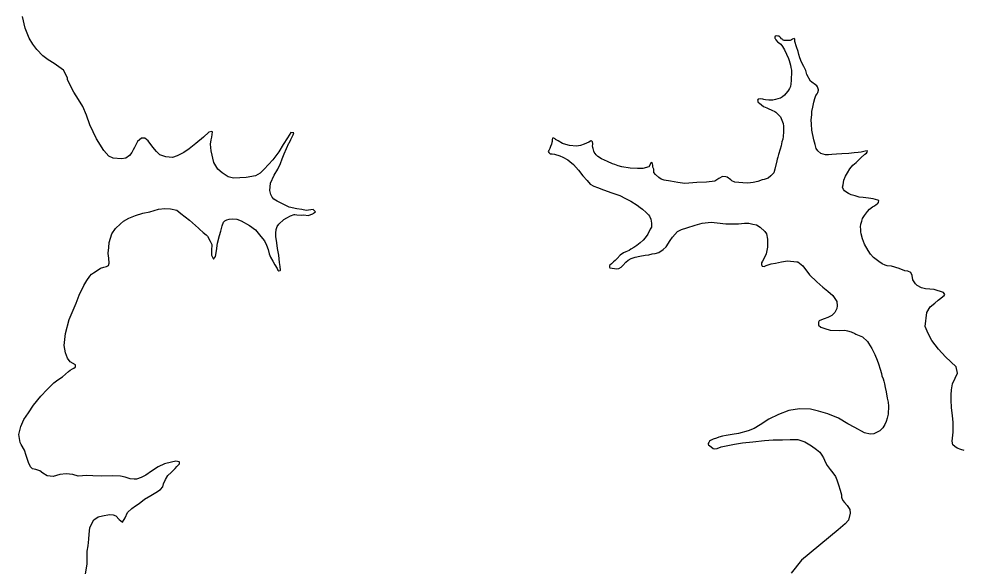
# Model space of a CAD drawing. Extents: x 31699 to 244310, y -8841 to 11474.
# Drawn here: x 145150.6 to 145514.5, y 2729 to 2939.6 of the extents above; entities that cross this region are included whole.
import ezdxf

# ---------------------------------------------------------------- set-up
doc = ezdxf.new("R2010")
doc.units = 0
doc.layers.add('R_Draft', color=7, linetype='Continuous')

msp = doc.modelspace()

# ---------------------------------------------------------------- linework, layer by layer
at = {"layer": 'R_Draft'}
for points in [[(145262.04, 2863.94), (145263.89, 2864.6), (145264.15, 2864.81), (145264.87, 2865.37), (145264.04, 2866.21), (145261.31, 2865.92), (145259.63, 2866.2), (145257.69, 2866.48), (145254.73, 2867.12), (145252.96, 2868.06), (145251.47, 2868.82), (145250.11, 2869.51), (145248.89, 2870.27), (145248.2, 2870.98), (145247.7, 2872.03), (145247.31, 2873.56), (145247.56, 2876.37), (145249, 2879.49), (145250.33, 2881.74), (145251.46, 2883.98), (145252.07, 2885.73), (145252.81, 2887.63), (145253.75, 2889.73), (145254.68, 2891.76), (145254.94, 2892.1), (145255.44, 2893.26), (145256.25, 2895.02), (145256.44, 2895.36), (145256.49, 2895.76), (145256.29, 2895.82), (145255.42, 2895.86), (145254.08, 2893.88), (145252.5, 2891.22), (145250.71, 2888.5), (145248.41, 2885.42), (145245.12, 2881.84), (145243.63, 2880.25), (145241.73, 2879.19), (145238.21, 2878.54), (145233.34, 2878.32), (145231.26, 2878.79), (145228.94, 2880.39), (145227.22, 2881.8), (145225.67, 2884.36), (145224.66, 2888.87), (145224.45, 2891.46), (145224.73, 2893.14), (145224.9, 2894.08), (145225.17, 2896.1), (145224.96, 2896.29), (145223.83, 2896.05), (145221.69, 2894.12), (145218.83, 2891.62), (145216.16, 2889.6), (145214.13, 2888.26), (145211.57, 2886.91), (145209.78, 2886.32), (145207.24, 2886.57), (145204.95, 2887.3), (145203.64, 2888.6), (145202.18, 2890.22), (145200.37, 2892.63), (145199.13, 2893.73), (145197.8, 2893.69), (145196.3, 2892.5), (145195.11, 2890.13), (145194.67, 2889.25), (145194.17, 2888.16), (145193.27, 2887), (145191.83, 2886.08), (145190.1, 2885.76), (145186.96, 2886.06), (145185.2, 2886.74), (145183.32, 2889.02), (145180.45, 2893.47), (145177.94, 2898.86), (145176.68, 2902.63), (145175.18, 2905.86), (145173.62, 2908.55), (145171.79, 2911.49), (145169.38, 2916.16), (145169.35, 2916.96), (145167.79, 2919.92), (145164.24, 2922.41), (145161.85, 2923.93), (145159.8, 2925.47), (145157.52, 2927.8), (145155.99, 2929.96), (145154.58, 2932.25), (145152.99, 2936.08), (145151.98, 2940.52)], [(145450.22, 2928.93), (145449.63, 2930.92), (145449.68, 2931.32), (145449.6, 2931.78), (145449.32, 2932.11), (145448.66, 2931.82), (145448.34, 2931.54), (145447.81, 2931.33), (145446.81, 2931.29), (145445.88, 2931.26), (145445.54, 2931.32), (145445.14, 2931.44), (145445, 2931.64), (145444.52, 2932.02), (145444.04, 2932.47), (145443.55, 2932.99), (145443.02, 2933.04), (145442.48, 2933.09), (145442.02, 2932.88), (145441.89, 2932.67), (145441.97, 2932.27), (145441.98, 2932.14), (145442.12, 2931.88), (145442.33, 2931.62), (145442.95, 2930.84), (145443.36, 2930.52), (145444.18, 2929.87), (145444.88, 2928.96), (145445.59, 2927.71), (145446.44, 2926.07), (145447.16, 2924.42), (145447.39, 2923.63), (145447.91, 2921.84), (145448.07, 2920.98), (145448.22, 2920.45), (145448.31, 2919.85), (145448.29, 2918.32), (145448.26, 2917.05), (145448.23, 2915.98), (145448.14, 2914.64), (145447.91, 2913.56), (145447.53, 2912.81), (145447.15, 2912.2), (145446.89, 2911.86), (145446.12, 2910.9), (145445.61, 2910.28), (145444.83, 2909.59), (145444.11, 2909.16), (145443.05, 2908.86), (145442.12, 2908.57), (145441.13, 2908.33), (145439.93, 2908.3), (145439.59, 2908.35), (145438.38, 2908.51), (145437.65, 2908.62), (145437.24, 2908.68), (145436.43, 2908.92), (145436.37, 2908.92), (145435.5, 2908.76), (145435.18, 2908.41), (145435.48, 2907.42), (145435.95, 2907.23), (145436.77, 2906.59), (145437.53, 2905.95), (145438.82, 2905.39), (145439.29, 2905.2), (145440.71, 2904.51), (145441.86, 2904.02), (145442.27, 2903.76), (145443.24, 2902.86), (145444.07, 2901.88), (145445.15, 2899.31), (145445.25, 2898.31), (145445.25, 2896.11), (145445.11, 2894.37), (145444.94, 2893.29), (145444.64, 2892.28), (145444.29, 2890.73), (145443.99, 2889.46), (145443.39, 2887.43), (145443.02, 2886.42), (145442.85, 2885.68), (145442.67, 2884.94), (145441.97, 2881.78), (145441.54, 2880.43), (145440.38, 2879.19), (145439.34, 2878.35), (145437.75, 2877.83), (145437.09, 2877.68), (145435.31, 2877.02), (145433.51, 2876.7), (145431.52, 2876.37), (145429.58, 2876.5), (145428.04, 2876.66), (145426.5, 2876.81), (145425.35, 2877.24), (145425, 2877.63), (145423.57, 2878.65), (145423.03, 2878.83), (145421.69, 2878.99), (145420.38, 2878.21)], [(145456.13, 2902.67), (145456.22, 2903.94), (145456.57, 2905.62), (145456.8, 2906.9), (145456.91, 2907.64), (145457.33, 2909.05), (145457.76, 2910.2), (145458.28, 2910.82), (145458.46, 2911.36), (145458.7, 2912.23), (145458.7, 2912.3), (145458.32, 2913.49), (145458.11, 2913.82), (145455.72, 2915.68), (145454.24, 2918.17), (145453.85, 2919.76), (145453.13, 2921.34), (145452.22, 2922.92), (145451.56, 2924.7), (145451.12, 2925.95), (145450.88, 2927.08), (145450.22, 2928.93), (145450.08, 2929.39)], [(145511.35, 2801.36), (145512.3, 2803.2), (145511.75, 2805.72), (145509.75, 2807.59), (145507.69, 2809.6), (145504.99, 2812.45), (145502.48, 2815.84), (145501.06, 2818.47), (145499.84, 2821.23), (145500.54, 2826.67), (145501.74, 2828.84), (145503.63, 2830.17), (145504.86, 2831.35), (145505.91, 2832.12), (145506.69, 2832.74), (145507.21, 2833.09), (145507.21, 2833.16), (145507.4, 2833.57), (145506.97, 2834.35), (145503.33, 2835.44), (145499.98, 2835.73), (145498.37, 2836.08), (145496.8, 2837.04), (145496.11, 2837.68), (145495.13, 2839.19), (145494.81, 2840.91), (145494.37, 2842.03), (145493.23, 2842.47), (145492.02, 2842.69), (145489.85, 2843.49), (145486.89, 2844.4), (145485.21, 2844.55), (145484.47, 2844.79), (145483.25, 2845.35), (145481.96, 2846.18), (145479.97, 2847.72), (145478.73, 2849.08), (145477.88, 2850.53), (145476.53, 2852.95), (145475.73, 2855), (145475.21, 2856.85), (145475.11, 2857.72), (145475.09, 2858.59), (145474.99, 2859.58), (145475.09, 2860.66), (145475.39, 2861.8), (145475.75, 2862.82), (145476.45, 2863.91), (145477.61, 2865.48), (145478.38, 2866.37), (145479.55, 2867.28), (145480.27, 2867.7), (145480.99, 2868.13), (145481.45, 2868.47), (145481.9, 2868.96), (145481.94, 2869.76), (145481.61, 2869.88), (145479.86, 2870.36), (145477.98, 2870.57), (145475.97, 2870.9), (145474.36, 2871.05), (145472.88, 2871.47), (145471.32, 2871.96), (145470.31, 2872.46), (145469.22, 2873.03), (145468.74, 2873.41), (145468.32, 2874), (145468.03, 2874.86), (145468.26, 2875.8), (145468.48, 2877.55), (145469.16, 2879.1), (145469.86, 2880.33), (145470.88, 2881.9), (145471.97, 2883.27), (145473.2, 2884.38), (145473.98, 2885.14), (145475.02, 2886.1), (145476.64, 2887.56), (145477.23, 2887.98), (145477.55, 2888.32), (145477.67, 2888.86), (145476.74, 2888.76), (145475.74, 2888.46), (145475.15, 2888.38), (145474.02, 2888.21), (145472.48, 2888.09), (145470.49, 2887.83), (145467.76, 2887.68), (145465.69, 2887.61), (145463.82, 2887.42), (145462.63, 2887.31), (145461.49, 2887.28), (145459.6, 2887.82), (145458.51, 2888.78), (145457.87, 2889.76), (145457.49, 2891.29), (145456.9, 2893.14), (145456.18, 2896.86), (145455.98, 2899.06), (145455.92, 2900.79), (145456.13, 2902.67)], [(145420.38, 2878.21), (145418.81, 2877.23), (145415.62, 2876.73), (145411.88, 2876.61), (145407.28, 2876.33), (145404.47, 2876.64), (145401.72, 2877.15), (145399.23, 2877.61), (145398.08, 2877.97), (145397.2, 2878.54), (145395.96, 2879.71), (145395.33, 2880.55), (145395.22, 2881.82), (145394.93, 2882.61), (145394.91, 2883.21), (145394.75, 2884.01), (145394.21, 2884.33), (145393.33, 2882.63), (145391.08, 2882.09), (145389.01, 2882.02), (145386.2, 2882.13), (145382.91, 2882.7), (145381.5, 2883.05), (145380.28, 2883.55), (145379.4, 2883.79), (145377.37, 2884.79), (145375.07, 2885.72), (145373.64, 2886.61), (145373.02, 2887.26), (145372.25, 2888.3), (145372.1, 2888.7), (145371.87, 2889.69), (145371.79, 2890.09), (145371.7, 2890.75), (145371.75, 2891.29), (145371.74, 2891.69), (145371.65, 2892.36), (145371.11, 2892.81), (145370.84, 2892.6), (145370.25, 2892.24), (145368.48, 2891.45), (145367.02, 2890.94), (145365.43, 2890.62), (145362.82, 2890.94), (145361.34, 2891.29), (145360.12, 2891.72), (145358.36, 2892.67), (145357.34, 2893.24), (145357.2, 2893.43), (145356.79, 2893.69), (145356.25, 2893.74), (145356.13, 2893.26), (145356.09, 2892.46), (145355.97, 2891.99), (145355.79, 2891.45), (145355.48, 2890.57), (145355.18, 2889.69), (145354.8, 2889.01), (145354.61, 2888.54), (145354.76, 2888.14), (145355.31, 2887.69), (145356.04, 2887.65), (145356.98, 2887.55), (145359.07, 2886.88), (145360.22, 2886.45), (145362.19, 2885.37), (145362.95, 2884.8), (145364.32, 2883.57), (145366.26, 2881.36), (145367.93, 2879.28), (145369.59, 2877.39), (145370.77, 2876.03), (145372.19, 2875.27), (145373.55, 2874.72), (145375.85, 2873.85), (145379.09, 2872.62), (145382.12, 2871.65), (145384.36, 2870.52), (145386.47, 2869.52), (145388.92, 2867.93), (145390.02, 2867.03), (145390.9, 2866.45), (145392.28, 2865.16), (145393.24, 2864.26), (145393.59, 2863.73), (145394.1, 2862.55), (145394.41, 2861.02), (145394.4, 2859.42), (145393.89, 2858.73), (145393.01, 2856.77), (145391.92, 2855.33), (145391.15, 2854.5), (145389.98, 2853.4), (145388.68, 2852.42), (145387.63, 2851.65), (145386.38, 2851.01), (145385.73, 2850.52), (145384.55, 2849.95), (145383.56, 2849.52), (145382.32, 2848.68), (145381.16, 2847.44)], [(145172.41, 2805.64), (145172.45, 2806.44), (145170.41, 2807.58), (145169.36, 2809.02), (145168.56, 2811.06), (145168.07, 2813.92), (145168.53, 2818.54), (145169.96, 2823.86), (145171.14, 2826.64), (145172.7, 2830.23), (145173.87, 2833.27), (145175.62, 2836.94), (145176.76, 2838.91), (145177.98, 2840.62), (145178.62, 2841.31), (145179.41, 2841.93), (145181.57, 2843.27), (145182.02, 2843.62), (145183.35, 2844), (145184.34, 2844.3), (145185.13, 2844.72), (145185.37, 2845.6), (145185.31, 2847.47), (145184.98, 2849.26), (145184.98, 2849.39), (145185.24, 2851.61), (145185.38, 2853.55), (145186.35, 2856.85), (145187.82, 2858.9), (145189.69, 2860.76), (145190.93, 2861.74), (145192.97, 2862.87), (145195.47, 2863.95), (145198.31, 2864.85), (145201.03, 2865.4), (145204.34, 2866.38), (145206.8, 2866.59), (145209.08, 2866.46), (145211.43, 2866), (145213.01, 2864.72), (145216.29, 2862.15), (145219.86, 2859.12), (145220.14, 2858.73), (145221.59, 2857.37), (145222.82, 2856.48), (145223.23, 2855.96), (145224.36, 2854.12), (145224.93, 2852.81), (145224.88, 2850.47), (145224.82, 2850), (145224.79, 2848.99), (145224.87, 2848.66), (145225.58, 2847.15), (145226.42, 2848.18), (145226.75, 2850.32), (145227.19, 2853.28), (145227.96, 2856.31), (145228.38, 2857.86), (145228.91, 2860.01), (145229.47, 2861.37), (145229.92, 2861.92), (145230.25, 2861.99), (145230.78, 2862.28), (145231.64, 2862.5), (145232.77, 2862.61), (145234.57, 2862.6), (145236.27, 2861.92), (145239.46, 2860.08), (145241.72, 2858.42), (145243.87, 2855.88), (145245.19, 2854.19), (145246.04, 2852.54), (145246.63, 2850.89), (145247.08, 2849.24), (145247.59, 2847.92), (145248.51, 2846.34), (145249.22, 2844.9), (145250.07, 2843.52), (145250.42, 2842.93), (145250.83, 2842.68), (145251.23, 2842.82), (145251.36, 2842.96), (145251.25, 2844.29), (145251.06, 2845.82), (145250.71, 2848.62), (145250.29, 2851.28), (145249.95, 2853.47), (145249.61, 2855.86), (145249.57, 2857.2), (145249.72, 2858.61), (145250.09, 2859.69), (145250.73, 2860.58), (145252.74, 2862.44), (145253.79, 2863.01), (145255.24, 2863.79), (145256.69, 2864.31), (145256.96, 2864.31), (145257.76, 2864.21), (145259.37, 2864.06), (145260.37, 2864.16), (145262.04, 2863.94)], [(145381.16, 2847.44), (145380.38, 2846.61), (145379.79, 2846.13), (145379.02, 2845.37), (145378.36, 2844.88), (145378.24, 2844.54), (145378.26, 2844.07), (145378.33, 2843.81), (145379.2, 2843.7), (145380.07, 2843.6), (145381.01, 2843.43), (145381.75, 2843.52), (145382.66, 2844.08), (145383.31, 2844.7), (145384.47, 2845.94), (145385.39, 2846.7), (145386.5, 2847.41), (145388.15, 2847.93), (145389.87, 2848.32), (145392, 2848.65), (145393.4, 2848.83), (145394.66, 2849.14), (145395.85, 2849.38), (145397.17, 2849.75), (145398.87, 2850.88), (145399.98, 2851.85), (145401.57, 2854.37), (145402.53, 2855.6), (145404.4, 2857.8), (145405.91, 2858.52), (145407.96, 2859.18), (145411.26, 2860.29), (145413.85, 2860.97), (145417.44, 2861.35), (145419.65, 2861.16), (145423, 2860.8), (145425.74, 2860.68), (145427.94, 2860.75), (145430.27, 2860.96), (145431.88, 2860.95), (145433.42, 2860.66), (145434.83, 2860.31), (145436.26, 2859.48), (145438.12, 2857.81), (145438.68, 2856.89), (145439.08, 2854.9), (145439.08, 2852.76), (145439.04, 2851.76), (145438.89, 2850.42), (145438.59, 2849.2), (145437.97, 2847.78), (145437.15, 2846.35), (145436.83, 2845.74), (145436.78, 2845.27), (145436.78, 2845.14), (145436.87, 2844.67), (145437.07, 2844.41), (145437.81, 2844.37), (145438.6, 2844.73), (145440.51, 2845.39), (145442.11, 2845.64), (145444.5, 2846.12), (145446.82, 2846.46), (145450.44, 2846.11), (145450.84, 2846.06), (145452.76, 2844.51), (145455.27, 2841.12), (145458.1, 2838.41), (145460.43, 2836.34), (145462.35, 2834.8), (145464.21, 2833.19), (145465.82, 2830.84), (145465.93, 2829.17), (145465.77, 2828.16), (145465.08, 2826.6), (145463.85, 2825.5), (145462.34, 2824.71), (145460.95, 2824.13), (145459.9, 2823.77), (145459.04, 2823.34), (145458.79, 2822.86), (145458.76, 2821.73), (145459.58, 2820.95), (145461.14, 2820.4), (145463.22, 2819.87), (145466.7, 2819.64), (145468.9, 2819.78), (145469.91, 2819.54), (145471.33, 2819.12), (145472.68, 2818.56), (145473.16, 2818.25), (145475.73, 2817.26), (145477.59, 2815.45), (145478.01, 2814.79), (145479.34, 2812.7), (145480.42, 2810.39), (145481.29, 2808.22), (145481.8, 2806.9), (145482.46, 2804.85), (145482.99, 2803.13), (145483.21, 2802.27)], [(145176.16, 2725.2), (145176.88, 2729.7), (145176.91, 2732.91), (145176.86, 2734.71), (145177.26, 2736.79), (145177.51, 2739.34), (145177.72, 2741.22), (145177.97, 2743.7), (145178.4, 2744.91), (145179.48, 2746.75), (145181.18, 2747.94), (145182.84, 2748.33), (145185.56, 2748.81), (145186.97, 2748.66), (145187.91, 2748.36), (145189.22, 2746.93), (145190.53, 2745.83), (145191.61, 2747.61), (145192.48, 2749.64), (145194.16, 2751.16), (145195.54, 2752.14), (145196.91, 2753.12), (145198.99, 2754.72), (145201.42, 2756.2), (145203.32, 2757.33), (145205.15, 2758.46), (145206.05, 2759.49), (145206.28, 2760.7), (145207.1, 2762.26), (145207.99, 2763.83), (145209.28, 2765.07), (145210.77, 2766.52), (145211.42, 2767.27), (145211.48, 2767.34), (145212.45, 2768.38), (145212.5, 2768.98), (145212.36, 2769.17), (145211.02, 2769.33), (145209.36, 2769.01), (145206.71, 2768.39), (145204.27, 2767.25), (145201.66, 2765.49), (145199.57, 2764.02), (145197.66, 2763.03), (145195.94, 2762.44), (145195.01, 2762.41), (145193.54, 2762.56), (145191.58, 2763.17), (145189.77, 2763.58), (145186.76, 2763.68), (145182.62, 2763.55), (145179.14, 2763.71), (145176.73, 2763.9), (145173.47, 2763.66), (145171.32, 2764.19), (145168.84, 2764.51), (145166.37, 2764.3), (145163.79, 2763.48), (145161.45, 2763.74), (145159.88, 2764.76), (145158.72, 2765.66), (145157.17, 2766.14), (145155.89, 2766.37), (145155.06, 2767.15), (145154.27, 2768.92), (145153.45, 2771.57), (145152.79, 2773.55), (145151.45, 2775.78), (145151.09, 2776.57), (145150.59, 2779.69), (145151.3, 2782.66), (145152.55, 2785.37), (145154.27, 2788.03), (145156.18, 2790.89), (145159.01, 2794.39), (145161.53, 2796.94), (145164.06, 2799.5), (145165.62, 2800.75), (145167.39, 2801.87), (145169.66, 2803.88), (145170.31, 2804.44), (145171.3, 2804.87), (145171.82, 2805.22), (145172.28, 2805.5), (145172.41, 2805.64)], [(145483.21, 2802.27), (145483.65, 2801.08), (145483.88, 2800.22), (145484.18, 2799.09), (145484.43, 2797.7), (145484.81, 2796.11), (145485.22, 2793.65), (145485.54, 2792.06), (145485.72, 2790.59), (145485.55, 2787.51), (145485.26, 2785.97), (145484.84, 2784.69), (145484.34, 2783.53), (145483.58, 2782.24), (145482.42, 2781), (145480.05, 2779.86), (145478.65, 2779.75), (145476.5, 2780.28), (145472.69, 2782.29), (145470.04, 2783.81), (145466.5, 2785.9), (145462.31, 2787.57), (145458.8, 2788.66), (145455.71, 2789.43), (145451.43, 2789.5), (145447.31, 2788.83), (145443.29, 2787.3), (145439.54, 2785.58), (145436.2, 2783.4), (145433.91, 2781.99), (145431.6, 2781.05), (145427.89, 2780.06), (145425.5, 2779.59), (145423.11, 2779.24), (145421.78, 2779), (145420.39, 2778.62), (145419.4, 2778.26), (145418.15, 2777.81), (145417.16, 2777.32), (145416.77, 2777.04), (145416.45, 2776.62), (145416.2, 2776.22), (145416.21, 2775.88), (145416.41, 2775.62), (145417.37, 2774.85), (145418.13, 2774.27), (145418.73, 2774.16), (145419.73, 2774.26), (145421.18, 2774.91), (145423.1, 2775.3), (145426.42, 2775.87), (145429.48, 2776.37), (145433.4, 2776.83), (145437.99, 2777.38), (145441.33, 2777.55), (145444.87, 2777.53), (145447.8, 2777.76), (145450.74, 2777.72), (145453.43, 2776.87), (145456.02, 2775.22), (145458, 2773.88), (145459.24, 2772.78), (145460.01, 2771.74), (145460.71, 2770.62), (145461.07, 2769.77), (145461.57, 2768.65), (145462.14, 2767.73), (145463.26, 2766.16), (145464.3, 2764.93), (145465.35, 2763.42), (145465.79, 2762.17), (145466.51, 2760.25), (145467.11, 2758.2), (145467.57, 2756.41), (145467.6, 2755.55), (145467.75, 2755.08), (145468.17, 2754.23), (145468.8, 2753.45), (145469.77, 2752.34), (145470.82, 2750.71), (145471, 2749.38), (145470.35, 2746.62), (145469.06, 2745.24), (145466.33, 2742.95), (145452.14, 2731.27), (145448.23, 2726.27)], [(145514.91, 2773.49), (145513.56, 2773.85), (145512.14, 2774.4), (145511.25, 2775.04), (145510.56, 2775.69), (145510.25, 2777.08), (145510.68, 2780.5), (145510.69, 2784.31), (145510.41, 2786.9), (145510.05, 2789.9), (145509.88, 2792.97), (145509.89, 2794.9), (145509.96, 2796.78), (145510.36, 2799.13), (145511.35, 2801.36)]]:
    msp.add_lwpolyline(points, dxfattribs=at)

doc.saveas('drawing.dxf')
